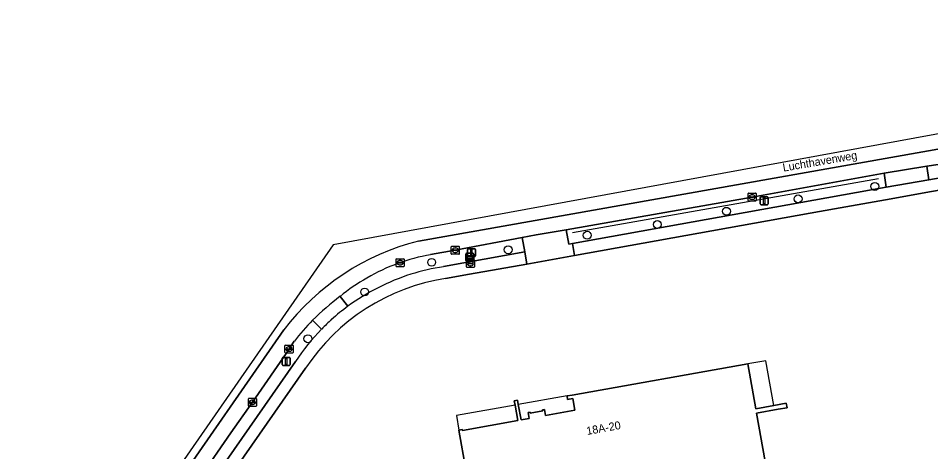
# Model space of a CAD drawing. Extents: x 155018 to 156648, y 383979 to 385733.
# Drawn here: x 155212.6 to 155326.1, y 385228 to 385281.8 of the extents above; entities that cross this region are included whole.
import ezdxf

# ---------------------------------------------------------------- set-up
doc = ezdxf.new("R2010")
doc.units = 0
for name, color, linetype in [('IMGEO_Berm_groen', 7, 'Continuous'), ('IMGEO_Boom', 7, 'Continuous'), ('IMGEO_Brandkraan', 7, 'Continuous'), ('IMGEO_Erf', 7, 'Continuous'), ('IMGEO_Hek', 7, 'Continuous'), ('IMGEO_Kolk', 7, 'Continuous'), ('IMGEO_Lichtmast', 7, 'Continuous'), ('IMGEO_Openbare_ruimte_label', 7, 'Continuous'), ('IMGEO_Pand', 7, 'Continuous'), ('IMGEO_Pand_nummerreeks', 7, 'Continuous'), ('IMGEO_Pand_overbouw', 7, 'Continuous'), ('IMGEO_Rijbaan_lokaal_gesloten', 7, 'Continuous'), ('IMGEO_Rijbaan_lokaal_open', 7, 'Continuous'), ('IMGEO_Verklikker', 7, 'Continuous'), ('IMGEO_Voetpad_open', 7, 'Continuous')]:
    doc.layers.add(name, color=color, linetype=linetype)

msp = doc.modelspace()

# ---------------------------------------------------------------- linework, layer by layer
at = {"layer": 'IMGEO_Berm_groen'}
for points in [[(155383.62, 385273.54), (155379.34, 385272.72), (155359.58, 385269.26), (155343.79, 385266.49), (155326.99, 385263.64), (155325.57, 385263.42), (155325.84, 385261.74), (155336.75, 385263.66), (155353.13, 385266.6), (155361.02, 385267.99)], [(155275.56, 385252.77), (155275.24, 385254.56), (155266.92, 385252.99), (155263.85, 385252.44)], [(155265.46, 385250.95), (155275.56, 385252.77)], [(155252.6, 385247.26), (155253.57, 385246.03)], [(155250.3, 385243.19), (155249.18, 385244.29)], [(155246.9, 385241.67), (155246.36, 385240.88), (155246.24, 385240.71), (155241.68, 385234.09), (155239.01, 385230.32), (155235.23, 385224.84), (155233.39, 385222.18), (155234.64, 385221.41), (155247.06, 385239.17)]]:
    msp.add_lwpolyline(points, dxfattribs=at)
msp.add_lwpolyline([(155311.52, 385259.23), (155320.53, 385260.81), (155320.25, 385262.55), (155303.84, 385259.59), (155280.71, 385255.54), (155281.03, 385253.76), (155281.49, 385253.84)], close=True, dxfattribs=at)
for centre, radius, start, end in [((155268.02, 385228.81), 23.99, 100.0061, 120.247), ((155269.49, 385224.36), 26.89, 98.6178, 107.5418), ((155269.48, 385224.4), 26.85, 107.5477, 126.3423), ((155267.95, 385228.38), 24.33, 119.5901, 129.1189), ((155264.41, 385228.75), 21.76, 134.4198, 143.5447), ((155269.51, 385224.37), 26.89, 135.5895, 146.6092)]:
    msp.add_arc(centre, radius, start, end, dxfattribs=at)
at = {"layer": 'IMGEO_Boom'}
for centre in [(155319.11, 385260.92), (155309.56, 385259.37), (155300.65, 385257.83), (155292.05, 385256.19), (155283.33, 385254.85), (155273.5, 385253.05), (155263.98, 385251.49), (155255.65, 385247.8), (155248.59, 385241.99)]:
    msp.add_circle(centre, 0.489, dxfattribs=at)
at = {"layer": 'IMGEO_Brandkraan'}
for p, q in [((155268.3, 385250.91), (155268.3, 385251.77)), ((155268.38, 385251.84), (155269.23, 385251.84)), ((155269.23, 385250.84), (155268.38, 385250.84)), ((155268.56, 385251.33), (155268.56, 385251.35)), ((155268.6, 385251.38), (155269, 385251.38)), ((155269, 385251.3), (155268.6, 385251.3)), ((155268.79, 385251.62), (155268.82, 385251.62)), ((155268.81, 385251.06), (155268.79, 385251.06)), ((155269.05, 385251.35), (155269.05, 385251.33)), ((155269.3, 385251.77), (155269.3, 385250.91))]:
    msp.add_line(p, q, dxfattribs=at)
for points in [[(155268.3, 385250.91), (155268.3, 385251.77)], [(155268.38, 385251.84), (155269.23, 385251.84)], [(155269.23, 385250.84), (155268.38, 385250.84)], [(155269.3, 385251.77), (155269.3, 385250.91)]]:
    msp.add_lwpolyline(points, dxfattribs=at)
for centre, radius, start, end in [((155268.38, 385251.77), 0.0765, 91.552, 178.448), ((155268.38, 385251.77), 0.0765, 91.552, 178.448), ((155268.38, 385250.92), 0.0765, 181.552, 268.448), ((155268.38, 385250.92), 0.0765, 181.552, 268.448), ((155268.6, 385251.34), 0.0403, 85.8775, 175.7526), ((155268.6, 385251.33), 0.0366, 178.938, 274.7102), ((155269.01, 385251.35), 0.0386, 1.7309, 96.639), ((155269, 385251.34), 0.043, 264.8664, 352.4533), ((155269.23, 385251.77), 0.0765, 1.552, 88.448), ((155269.23, 385251.77), 0.0765, 1.552, 88.448), ((155269.23, 385250.92), 0.0765, 271.552, 358.448), ((155269.23, 385250.92), 0.0765, 271.552, 358.448)]:
    msp.add_arc(centre, radius, start, end, dxfattribs=at)
for centre, major_axis, ratio, start_param, end_param in [((155268.79, 385251.34), (-0.387, 0.002), 0.722429, 4.712389, 7.853982), ((155268.81, 385251.34), (-0.39, 0.002), 0.717154, 1.570796, 4.712389)]:
    msp.add_ellipse(centre, major_axis=major_axis, ratio=ratio, start_param=start_param, end_param=end_param, dxfattribs=at)
at = {"layer": 'IMGEO_Erf'}
for points in [[(155383.27, 385270.4), (155336.89, 385262.17), (155326.16, 385260.28), (155320.42, 385259.26), (155314.11, 385258.15), (155311.05, 385257.6), (155281.76, 385252.34), (155275.82, 385251.27), (155268.7, 385250), (155265.72, 385249.47)], [(155248.3, 385238.32), (155235.89, 385220.56), (155232.46, 385215.62), (155222.48, 385201.3), (155221.54, 385199.85)], [(155268.25, 385225.73), (155267.38, 385230.65), (155267.77, 385230.72), (155267.8, 385230.58), (155274.7, 385231.82), (155274.36, 385233.75), (155274.26, 385234.28), (155274.67, 385234.35), (155274.76, 385233.82), (155275.1, 385231.91), (155276.13, 385232.09), (155276, 385232.82), (155276.23, 385232.86), (155276.25, 385232.75), (155277.8, 385233.03), (155277.78, 385233.14), (155278, 385233.18), (155278.13, 385232.45), (155281.79, 385233.11), (155281.53, 385234.55), (155280.9, 385234.44), (155280.82, 385234.89), (155281.45, 385235), (155303.31, 385238.87), (155304.3, 385233.29), (155306.53, 385233.69), (155308.09, 385233.97), (155308.19, 385233.42), (155307.07, 385233.22), (155304.4, 385232.74), (155305.48, 385226.73)]]:
    msp.add_lwpolyline(points, dxfattribs=at)
msp.add_arc((155269.56, 385224.28), 25.48, 98.6748, 146.5519, dxfattribs=at)
at = {"layer": 'IMGEO_Hek'}
msp.add_lwpolyline([(155319.58, 385261.85), (155281.49, 385255.16)], dxfattribs=at)
at = {"layer": 'IMGEO_Kolk'}
for p, q in [((155303.34, 385259.17), (155303.34, 385260.02)), ((155303.41, 385260.09), (155304.26, 385260.09)), ((155303.82, 385259.87), (155303.85, 385259.87)), ((155304.34, 385260.02), (155304.34, 385259.17)), ((155304.26, 385259.09), (155303.41, 385259.09)), ((155303.59, 385259.59), (155303.59, 385259.6)), ((155304.03, 385259.55), (155303.63, 385259.55)), ((155303.64, 385259.64), (155304.04, 385259.64)), ((155303.85, 385259.31), (155303.82, 385259.31)), ((155304.08, 385259.6), (155304.08, 385259.59)), ((155266.42, 385252.56), (155266.42, 385253.42)), ((155266.5, 385253.49), (155267.35, 385253.49)), ((155266.91, 385253.27), (155266.94, 385253.27)), ((155267.42, 385253.42), (155267.42, 385252.56)), ((155259.63, 385251.94), (155260.48, 385251.94)), ((155267.35, 385252.49), (155266.5, 385252.49)), ((155266.68, 385252.98), (155266.68, 385253)), ((155267.12, 385252.95), (155266.72, 385252.95)), ((155266.73, 385253.03), (155267.12, 385253.03)), ((155266.93, 385252.71), (155266.91, 385252.71)), ((155267.17, 385253), (155267.17, 385252.98)), ((155259.56, 385251.02), (155259.56, 385251.87)), ((155260.48, 385250.94), (155259.63, 385250.94)), ((155259.81, 385251.44), (155259.81, 385251.45)), ((155260.25, 385251.4), (155259.85, 385251.4)), ((155259.86, 385251.49), (155260.25, 385251.49)), ((155260.04, 385251.72), (155260.07, 385251.72)), ((155260.07, 385251.16), (155260.04, 385251.16)), ((155260.3, 385251.45), (155260.3, 385251.44)), ((155260.56, 385251.87), (155260.56, 385251.02)), ((155245.74, 385240.28), (155245.74, 385241.14)), ((155245.82, 385241.21), (155246.67, 385241.21)), ((155246, 385240.7), (155246, 385240.72)), ((155246.44, 385240.67), (155246.04, 385240.67)), ((155246.05, 385240.75), (155246.44, 385240.75)), ((155246.23, 385240.99), (155246.26, 385240.99)), ((155246.49, 385240.72), (155246.49, 385240.7)), ((155246.75, 385241.14), (155246.75, 385240.28)), ((155246.67, 385240.21), (155245.82, 385240.21)), ((155246.25, 385240.43), (155246.23, 385240.43)), ((155241.18, 385233.66), (155241.18, 385234.51)), ((155241.26, 385234.59), (155242.11, 385234.59)), ((155241.44, 385234.08), (155241.44, 385234.09)), ((155241.48, 385234.13), (155241.88, 385234.13)), ((155241.88, 385234.04), (155241.48, 385234.04)), ((155241.67, 385234.37), (155241.69, 385234.37)), ((155241.69, 385233.81), (155241.67, 385233.81)), ((155241.92, 385234.09), (155241.92, 385234.08)), ((155242.18, 385234.51), (155242.18, 385233.66)), ((155242.11, 385233.59), (155241.26, 385233.59))]:
    msp.add_line(p, q, dxfattribs=at)
for points in [[(155303.34, 385259.17), (155303.34, 385260.02)], [(155303.41, 385260.09), (155304.26, 385260.09)], [(155304.34, 385260.02), (155304.34, 385259.17)], [(155304.26, 385259.09), (155303.41, 385259.09)], [(155266.42, 385252.56), (155266.42, 385253.42)], [(155266.5, 385253.49), (155267.35, 385253.49)], [(155267.42, 385253.42), (155267.42, 385252.56)], [(155259.63, 385251.94), (155260.48, 385251.94)], [(155267.35, 385252.49), (155266.5, 385252.49)], [(155259.56, 385251.02), (155259.56, 385251.87)], [(155260.48, 385250.94), (155259.63, 385250.94)], [(155260.56, 385251.87), (155260.56, 385251.02)], [(155245.74, 385240.28), (155245.74, 385241.14)], [(155245.82, 385241.21), (155246.67, 385241.21)], [(155246.75, 385241.14), (155246.75, 385240.28)], [(155246.67, 385240.21), (155245.82, 385240.21)], [(155241.18, 385233.66), (155241.18, 385234.51)], [(155241.26, 385234.59), (155242.11, 385234.59)], [(155242.18, 385234.51), (155242.18, 385233.66)], [(155242.11, 385233.59), (155241.26, 385233.59)]]:
    msp.add_lwpolyline(points, dxfattribs=at)
for centre, radius, start, end in [((155303.41, 385260.02), 0.0765, 91.552, 178.448), ((155303.41, 385260.02), 0.0765, 91.552, 178.448), ((155304.26, 385260.02), 0.0765, 1.552, 88.448), ((155304.26, 385260.02), 0.0765, 1.552, 88.448), ((155303.41, 385259.17), 0.0765, 181.552, 268.448), ((155303.41, 385259.17), 0.0765, 181.552, 268.448), ((155303.64, 385259.6), 0.0403, 85.8775, 175.7526), ((155303.63, 385259.59), 0.0366, 178.938, 274.7102), ((155304.04, 385259.59), 0.043, 264.8664, 352.4533), ((155304.04, 385259.6), 0.0386, 1.7309, 96.639), ((155304.26, 385259.17), 0.0765, 271.552, 358.448), ((155304.26, 385259.17), 0.0765, 271.552, 358.448), ((155266.5, 385253.41), 0.0765, 91.552, 178.448), ((155266.5, 385253.41), 0.0765, 91.552, 178.448), ((155267.35, 385253.41), 0.0765, 1.552, 88.448), ((155267.35, 385253.41), 0.0765, 1.552, 88.448), ((155259.63, 385251.87), 0.0765, 91.552, 178.448), ((155259.63, 385251.87), 0.0765, 91.552, 178.448), ((155260.48, 385251.87), 0.0765, 1.552, 88.448), ((155260.48, 385251.87), 0.0765, 1.552, 88.448), ((155266.5, 385252.56), 0.0765, 181.552, 268.448), ((155266.5, 385252.56), 0.0765, 181.552, 268.448), ((155266.72, 385252.99), 0.0403, 85.8775, 175.7526), ((155266.72, 385252.98), 0.0366, 178.938, 274.7102), ((155267.13, 385252.99), 0.0386, 1.7309, 96.639), ((155267.12, 385252.99), 0.043, 264.8664, 352.4533), ((155267.35, 385252.56), 0.0765, 271.552, 358.448), ((155267.35, 385252.56), 0.0765, 271.552, 358.448), ((155259.63, 385251.02), 0.0765, 181.552, 268.448), ((155259.63, 385251.02), 0.0765, 181.552, 268.448), ((155259.85, 385251.45), 0.0403, 85.8775, 175.7526), ((155259.85, 385251.44), 0.0366, 178.938, 274.7102), ((155260.26, 385251.45), 0.0386, 1.7309, 96.639), ((155260.26, 385251.44), 0.043, 264.8664, 352.4533), ((155260.48, 385251.02), 0.0765, 271.552, 358.448), ((155260.48, 385251.02), 0.0765, 271.552, 358.448), ((155245.82, 385241.14), 0.0765, 91.552, 178.448), ((155245.82, 385241.14), 0.0765, 91.552, 178.448), ((155246.04, 385240.71), 0.0403, 85.8775, 175.7526), ((155246.04, 385240.7), 0.0366, 178.938, 274.7102), ((155246.45, 385240.72), 0.0386, 1.7309, 96.639), ((155246.44, 385240.71), 0.043, 264.8664, 352.4533), ((155246.67, 385241.14), 0.0765, 1.552, 88.448), ((155246.67, 385241.14), 0.0765, 1.552, 88.448), ((155245.82, 385240.29), 0.0765, 181.552, 268.448), ((155245.82, 385240.29), 0.0765, 181.552, 268.448), ((155246.67, 385240.29), 0.0765, 271.552, 358.448), ((155246.67, 385240.29), 0.0765, 271.552, 358.448), ((155241.26, 385234.51), 0.0765, 91.552, 178.448), ((155241.26, 385234.51), 0.0765, 91.552, 178.448), ((155241.48, 385234.09), 0.0403, 85.8775, 175.7526), ((155241.48, 385234.08), 0.0366, 178.938, 274.7102), ((155241.89, 385234.09), 0.0386, 1.7309, 96.639), ((155241.88, 385234.09), 0.043, 264.8664, 352.4533), ((155242.11, 385234.51), 0.0765, 1.552, 88.448), ((155242.11, 385234.51), 0.0765, 1.552, 88.448), ((155241.26, 385233.66), 0.0765, 181.552, 268.448), ((155241.26, 385233.66), 0.0765, 181.552, 268.448), ((155242.11, 385233.66), 0.0765, 271.552, 358.448), ((155242.11, 385233.66), 0.0765, 271.552, 358.448)]:
    msp.add_arc(centre, radius, start, end, dxfattribs=at)
for centre, major_axis, ratio, start_param, end_param in [((155303.82, 385259.59), (-0.387, 0.002), 0.722429, 4.712389, 7.853982), ((155303.85, 385259.59), (-0.39, 0.002), 0.717154, 1.570796, 4.712389), ((155266.91, 385252.99), (-0.387, 0.002), 0.722429, 4.712389, 7.853982), ((155266.93, 385252.99), (-0.39, 0.002), 0.717154, 1.570796, 4.712389), ((155260.04, 385251.44), (-0.387, 0.002), 0.722429, 4.712389, 7.853982), ((155260.07, 385251.44), (-0.39, 0.002), 0.717154, 1.570796, 4.712389), ((155246.23, 385240.71), (-0.387, 0.002), 0.722429, 4.712389, 7.853982), ((155246.26, 385240.71), (-0.39, 0.002), 0.717154, 1.570796, 4.712389), ((155241.67, 385234.09), (-0.387, 0.002), 0.722429, 4.712389, 7.853982), ((155241.69, 385234.09), (-0.39, 0.002), 0.717154, 1.570796, 4.712389)]:
    msp.add_ellipse(centre, major_axis=major_axis, ratio=ratio, start_param=start_param, end_param=end_param, dxfattribs=at)
at = {"layer": 'IMGEO_Lichtmast'}
for p, q in [((155304.85, 385258.74), (155304.85, 385259.53)), ((155304.85, 385259.53), (155304.85, 385258.74)), ((155304.95, 385259.63), (155305.74, 385259.63)), ((155305.74, 385259.63), (155304.95, 385259.63)), ((155305.84, 385259.53), (155305.84, 385258.74)), ((155305.84, 385258.74), (155305.84, 385259.53)), ((155305.74, 385258.64), (155304.95, 385258.64)), ((155304.95, 385258.64), (155305.74, 385258.64)), ((155268.43, 385252.28), (155268.43, 385253.08)), ((155268.43, 385253.08), (155268.43, 385252.28)), ((155268.53, 385253.18), (155269.32, 385253.18)), ((155269.32, 385253.18), (155268.53, 385253.18)), ((155269.42, 385253.08), (155269.42, 385252.28)), ((155269.42, 385252.28), (155269.42, 385253.08)), ((155269.32, 385252.18), (155268.53, 385252.18)), ((155268.53, 385252.18), (155269.32, 385252.18)), ((155245.39, 385238.78), (155245.39, 385239.58)), ((155245.39, 385239.58), (155245.39, 385238.78)), ((155245.49, 385239.68), (155246.28, 385239.68)), ((155246.28, 385239.68), (155245.49, 385239.68)), ((155246.38, 385239.58), (155246.38, 385238.78)), ((155246.38, 385238.78), (155246.38, 385239.58)), ((155246.28, 385238.68), (155245.49, 385238.68)), ((155245.49, 385238.68), (155246.28, 385238.68))]:
    msp.add_line(p, q, dxfattribs=at)
for points in [[(155305.27, 385259.51), (155305.42, 385259.51), (155305.42, 385258.76), (155305.27, 385258.76), (155305.27, 385259.51)], [(155268.85, 385253.05), (155269, 385253.05), (155269, 385252.3), (155268.85, 385252.3), (155268.85, 385253.05)], [(155245.81, 385239.55), (155245.96, 385239.55), (155245.96, 385238.8), (155245.81, 385238.8), (155245.81, 385239.55)]]:
    msp.add_lwpolyline(points, dxfattribs=at)
for centre, start, end in [((155304.95, 385259.53), 90, 180), ((155304.95, 385259.53), 90, 180), ((155304.95, 385258.74), 180, 270), ((155304.95, 385258.74), 180, 270), ((155305.74, 385259.53), 0, 90), ((155305.74, 385259.53), 360, 90), ((155305.74, 385258.74), 270, 0), ((155305.74, 385258.74), 270, 0), ((155268.53, 385253.08), 90, 180), ((155268.53, 385253.08), 90, 180), ((155269.32, 385253.08), 0, 90), ((155269.32, 385253.08), 360, 90), ((155268.53, 385252.28), 180, 270), ((155268.53, 385252.28), 180, 270), ((155269.32, 385252.28), 270, 0), ((155269.32, 385252.28), 270, 0), ((155245.49, 385239.58), 90, 180), ((155245.49, 385239.58), 90, 180), ((155246.28, 385239.58), 0, 90), ((155246.28, 385239.58), 360, 90), ((155245.49, 385238.78), 180, 270), ((155245.49, 385238.78), 180, 270), ((155246.28, 385238.78), 270, 0), ((155246.28, 385238.78), 270, 0)]:
    msp.add_arc(centre, 0.1, start, end, dxfattribs=at)
at = {"layer": 'IMGEO_Pand'}
msp.add_lwpolyline([(155305.48, 385226.73), (155304.4, 385232.74), (155307.07, 385233.22), (155308.19, 385233.42), (155308.09, 385233.97), (155306.53, 385233.69), (155304.3, 385233.29), (155303.31, 385238.87), (155281.45, 385235), (155280.82, 385234.89), (155280.9, 385234.44), (155281.53, 385234.55), (155281.79, 385233.11), (155278.13, 385232.45), (155278, 385233.18), (155277.78, 385233.14), (155277.8, 385233.03), (155276.25, 385232.75), (155276.23, 385232.86), (155276, 385232.82), (155276.13, 385232.09), (155275.1, 385231.91), (155274.76, 385233.82), (155274.67, 385234.35), (155274.26, 385234.28), (155274.36, 385233.75), (155274.7, 385231.82), (155267.8, 385230.58), (155267.77, 385230.72), (155267.38, 385230.65), (155268.25, 385225.73)], dxfattribs=at)
at = {"layer": 'IMGEO_Pand_overbouw'}
for points in [[(155306.53, 385233.69), (155305.54, 385239.25), (155303.31, 385238.87), (155304.3, 385233.29)], [(155280.82, 385234.89), (155274.76, 385233.82), (155275.1, 385231.91), (155276.13, 385232.09), (155276, 385232.82), (155276.23, 385232.86), (155276.25, 385232.75), (155277.8, 385233.03), (155277.78, 385233.14), (155278, 385233.18), (155278.13, 385232.45), (155281.79, 385233.11), (155281.53, 385234.55), (155280.9, 385234.44)], [(155267.38, 385230.65), (155267.77, 385230.72), (155267.8, 385230.58), (155274.7, 385231.82), (155274.36, 385233.75), (155267.07, 385232.46)]]:
    msp.add_lwpolyline(points, close=True, dxfattribs=at)
at = {"layer": 'IMGEO_Rijbaan_lokaal_gesloten'}
for points in [[(155383.57, 385281.81), (155379.93, 385277.15), (155251.74, 385253.68), (155193.44, 385169.83), (155194.07, 385169.39), (155216.82, 385201.7), (155245.58, 385243.09)], [(155379.84, 385274.89), (155262.35, 385254.13)], [(155262.35, 385254.13), (155379.84, 385274.89)], [(155263.85, 385252.44), (155266.92, 385252.99), (155275.24, 385254.56), (155276.98, 385254.89), (155280.71, 385255.54), (155303.84, 385259.59), (155320.25, 385262.55), (155325.57, 385263.42), (155326.99, 385263.64), (155343.79, 385266.49), (155359.58, 385269.26)], [(155245.58, 385243.09), (155216.82, 385201.7), (155194.07, 385169.39), (155195.64, 385168.31), (155196.78, 385169.92), (155197.01, 385170.3), (155197.23, 385170.58), (155197.1, 385170.68), (155218.16, 385200.68), (155218.32, 385200.56), (155219.09, 385201.68), (155230.01, 385217.35), (155233.39, 385222.18), (155235.23, 385224.84), (155239.01, 385230.32), (155241.68, 385234.09), (155246.24, 385240.71), (155246.36, 385240.88), (155246.9, 385241.67)]]:
    msp.add_lwpolyline(points, dxfattribs=at)
for centre, radius, start, end in [((155269.91, 385224.4), 30.68, 104.2559, 142.4692), ((155269.91, 385224.4), 30.68, 104.2559, 142.4692), ((155268.02, 385228.81), 23.99, 100.0061, 120.247), ((155267.95, 385228.38), 24.33, 119.5901, 129.1189), ((155277.23, 385215.43), 40.25, 127.737, 134.1874), ((155264.41, 385228.75), 21.76, 134.4198, 143.5447)]:
    msp.add_arc(centre, radius, start, end, dxfattribs=at)
at = {"layer": 'IMGEO_Rijbaan_lokaal_open'}
for points in [[(155325.57, 385263.42), (155320.25, 385262.55), (155320.53, 385260.81), (155325.84, 385261.74)], [(155281.49, 385253.84), (155281.03, 385253.76), (155280.71, 385255.54), (155276.98, 385254.89), (155275.24, 385254.56), (155275.56, 385252.77), (155275.82, 385251.27), (155281.76, 385252.34)]]:
    msp.add_lwpolyline(points, close=True, dxfattribs=at)
at = {"layer": 'IMGEO_Verklikker'}
for p, q in [((155268.22, 385251.72), (155268.22, 385252.51)), ((155268.22, 385252.51), (155268.22, 385251.72)), ((155268.32, 385252.61), (155269.11, 385252.61)), ((155269.11, 385252.61), (155268.32, 385252.61)), ((155269.21, 385252.51), (155269.21, 385251.72)), ((155269.21, 385251.72), (155269.21, 385252.51)), ((155269.11, 385251.62), (155268.32, 385251.62)), ((155268.32, 385251.62), (155269.11, 385251.62))]:
    msp.add_line(p, q, dxfattribs=at)
for points in [[(155268.33, 385252.35), (155269.11, 385252.35), (155269.11, 385251.88), (155268.33, 385251.88), (155268.33, 385252.35)], [(155268.39, 385252.28), (155268.39, 385251.95), (155269.05, 385251.95), (155269.05, 385252.28), (155268.39, 385252.28)]]:
    msp.add_lwpolyline(points, dxfattribs=at)
for centre, start, end in [((155268.32, 385252.51), 90, 180), ((155268.32, 385252.51), 90, 180), ((155269.11, 385252.51), 0, 90), ((155269.11, 385252.51), 360, 90), ((155268.32, 385251.72), 180, 270), ((155268.32, 385251.72), 180, 270), ((155269.11, 385251.72), 270, 0), ((155269.11, 385251.72), 270, 0)]:
    msp.add_arc(centre, 0.1, start, end, dxfattribs=at)
at = {"layer": 'IMGEO_Voetpad_open'}
for points in [[(155382.92, 385271.91), (155361.02, 385267.99), (155353.13, 385266.6), (155336.75, 385263.66), (155325.84, 385261.74), (155320.53, 385260.81), (155311.52, 385259.23), (155281.49, 385253.84), (155281.76, 385252.34), (155311.05, 385257.6), (155314.11, 385258.15), (155320.42, 385259.26), (155326.16, 385260.28), (155336.89, 385262.17), (155383.27, 385270.4)], [(155265.72, 385249.47), (155268.7, 385250), (155275.82, 385251.27), (155275.56, 385252.77), (155265.46, 385250.95)], [(155253.57, 385246.03), (155252.6, 385247.26)], [(155249.18, 385244.29), (155250.3, 385243.19)], [(155247.06, 385239.17), (155234.64, 385221.41), (155235.89, 385220.56), (155248.3, 385238.32)]]:
    msp.add_lwpolyline(points, dxfattribs=at)
for centre, radius, start, end in [((155269.49, 385224.36), 26.89, 98.6178, 107.5418), ((155269.48, 385224.4), 26.85, 107.5477, 126.3423), ((155269.56, 385224.28), 25.48, 98.6748, 146.5519), ((155277.23, 385215.43), 40.25, 127.737, 134.1874), ((155269.31, 385224.59), 26.6, 126.2982, 131.9024), ((155269.31, 385224.59), 26.6, 126.2982, 131.9024), ((155269.62, 385224.24), 27.06, 131.881, 135.5396), ((155269.62, 385224.24), 27.06, 131.881, 135.5396), ((155269.51, 385224.37), 26.89, 135.5895, 146.6092)]:
    msp.add_arc(centre, radius, start, end, dxfattribs=at)

# ---------------------------------------------------------------- texts
at = {"layer": 'IMGEO_Openbare_ruimte_label'}
msp.add_text('Luchthavenweg', height=1, rotation=9.7824, dxfattribs=at).set_placement((155307.74, 385262.75))
at = {"layer": 'IMGEO_Pand_nummerreeks'}
msp.add_text('18A-20', height=1, rotation=10.1488, dxfattribs=at).set_placement((155283.32, 385230.03))

doc.saveas('drawing.dxf')
